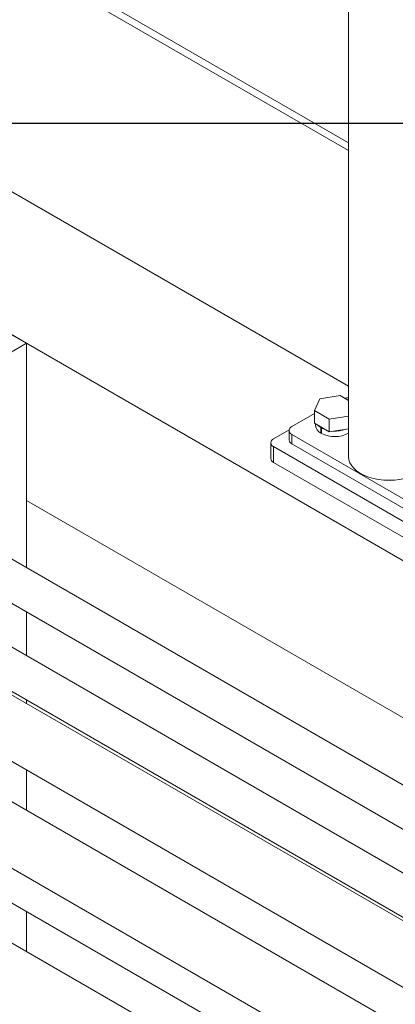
# Model space of a CAD drawing. Header units: millimetres. Extents: x 525 to 29324, y 175 to 20618.
# Tile 390 of 588: x 20858 to 21054, y 13648 to 14160. Entities that reach past the tile are written whole.
import ezdxf

# ---------------------------------------------------------------- set-up
doc = ezdxf.new("R2010")
doc.units = ezdxf.units.MM
doc.linetypes.add('SLD-Continua', pattern=[0])
doc.layers.add('COTAS', color=1, linetype='SLD-Continua')

msp = doc.modelspace()

# ---------------------------------------------------------------- linework, layer by layer
at = {"color": 7, "linetype": 'SLD-Continua', "lineweight": 18, "ltscale": 35}
for p, q in [((21029.37, 14403.73), (21029.37, 13932.96)), ((20588.35, 14350.79), (21029.37, 14096.26)), ((20588.35, 14346.71), (21029.37, 14092.18)), ((21165.95, 13816.5), (20388.13, 14265.42)), ((21165.95, 13816.5), (20388.13, 14265.42)), ((21165.95, 13816.5), (20388.13, 14265.42)), ((21165.95, 13816.5), (20388.13, 14265.42)), ((21165.95, 13816.5), (20388.13, 14265.42)), ((21029.37, 13969.68), (20588.35, 14224.22)), ((20861.89, 13991.99), (20833.61, 14008.31)), ((20861.89, 13991.99), (20846.34, 13983.01)), ((20861.89, 13991.99), (20861.89, 13875.34)), ((21014.41, 13963.15), (21011.58, 13957.03)), ((21025.01, 13964.79), (21014.41, 13963.15)), ((21029.37, 13962.27), (21025.01, 13964.79)), ((20999.9, 13948.67), (21011.58, 13955.41)), ((21011.58, 13957.03), (21019.33, 13952.56)), ((21011.58, 13950.5), (21011.58, 13957.03)), ((21019.33, 13952.56), (21029.37, 13954.11)), ((21011.58, 13950.5), (21019.33, 13946.02)), ((21012.17, 13950.16), (21012.17, 13949.28)), ((21014.89, 13948.18), (21015.24, 13948.38)), ((21014.89, 13948.18), (21014.89, 13945.32)), ((21015.32, 13947.94), (21015.67, 13948.14)), ((21015.32, 13947.94), (21015.32, 13945.08)), ((21019.33, 13946.02), (21019.33, 13952.56)), ((20990.35, 13942.34), (20998.48, 13947.03)), ((20998.43, 13946.63), (20998.43, 13941.73)), ((21070.61, 13903.78), (20999.9, 13944.59)), ((20999.9, 13939.69), (20999.9, 13944.59)), ((21015.32, 13945.57), (21014.89, 13945.32)), ((21019.33, 13946.02), (21029.37, 13947.58)), ((20988.89, 13940.3), (20988.89, 13932.13)), ((21068.13, 13893.37), (20990.35, 13938.26)), ((20990.35, 13930.09), (20990.35, 13938.26)), ((21070.61, 13898.88), (20999.9, 13939.69)), ((21068.13, 13885.2), (20990.35, 13930.09)), ((21268.13, 13675.87), (20861.89, 13910.32)), ((21268.13, 13675.87), (20861.89, 13910.32)), ((21268.13, 13675.87), (20861.89, 13910.32)), ((21268.13, 13675.87), (20861.89, 13910.32)), ((21268.13, 13675.87), (20861.89, 13910.32)), ((21199.28, 13680.62), (20831, 13893.17)), ((20821.01, 13875.85), (21188.97, 13663.48)), ((21159.55, 13657.85), (20791.4, 13870.32)), ((20781.41, 13852.99), (21149.27, 13640.69)), ((20861.89, 13852.25), (20861.89, 13829.63)), ((21126.6, 13651.99), (20829.26, 13823.59)), ((21126.6, 13651.99), (20829.26, 13823.59)), ((20861.89, 13806.54), (20861.89, 13804.76)), ((21078.51, 13624.24), (20781.18, 13795.84)), ((20814.27, 13797.61), (21112.24, 13625.64)), ((20814.27, 13797.61), (21112.24, 13625.64)), ((20766.18, 13769.86), (21064.16, 13597.89)), ((20861.89, 13770.12), (20861.89, 13749.26)), ((20814.27, 13724.11), (21036.83, 13595.66)), ((21003.74, 13593.89), (20781.18, 13722.35)), ((20861.89, 13696.63), (20861.89, 13675.76))]:
    msp.add_line(p, q, dxfattribs=at)
at = {"color": 7, "linetype": 'SLD-Continua', "lineweight": 18, "ltscale": 35, "flags": 128}
for points in [[(21028.42, 13962.82), (21028.68, 13962.76), (21029.37, 13962.56)], [(21013.25, 13949.54), (21013.74, 13949.04), (21014.89, 13948.18)], [(21015.32, 13947.94), (21016.8, 13947.27), (21017.66, 13946.99)], [(21029.37, 13932.96), (21029.55, 13931.37), (21030.09, 13929.81), (21030.98, 13928.3), (21032.2, 13926.87), (21033.73, 13925.55), (21035.55, 13924.35), (21037.62, 13923.3), (21039.91, 13922.42), (21042.39, 13921.72), (21045, 13921.2), (21047.7, 13920.89), (21050.46, 13920.79), (21053.21, 13920.89), (21055.91, 13921.2), (21058.52, 13921.72), (21061, 13922.42), (21063.29, 13923.3), (21065.36, 13924.35), (21067.18, 13925.55), (21068.71, 13926.87), (21069.93, 13928.3), (21070.02, 13928.42)]]:
    msp.add_lwpolyline(points, dxfattribs=at)
at = {"color": 7, "linetype": 'SLD-Continua', "lineweight": 18, "ltscale": 1225}
for centre, radius, start, end in [((21029.24, 13955.19), 8.4, 89.0637, 102.441), ((21000.67, 13946.63), 2.18, 110.7714, 249.2286), ((21016.97, 13949.67), 4.82, 184.6142, 244.3971), ((21022.15, 13958.68), 15.22, 243.2996, 298.3122), ((21022.29, 13961.99), 15.63, 267.5314, 290.0504), ((20991.13, 13940.3), 2.18, 110.7714, 249.2286), ((21000.93, 13941.98), 2.51, 185.699, 245.6346), ((20991.39, 13932.38), 2.51, 185.699, 245.6346)]:
    msp.add_arc(centre, radius, start, end, dxfattribs=at)
at = {"layer": 'COTAS', "ltscale": 35}
msp.add_line((20663.75, 14106.34), (21993.65, 14106.34), dxfattribs=at)

doc.saveas('drawing.dxf')
